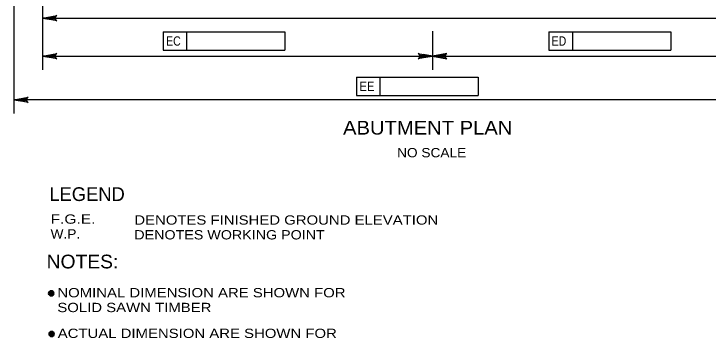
# Model space of a CAD drawing. Extents: x -6.4 to 73.1, y -66 to 0.
# Drawn here: x 7.48 to 16.45, y -10.89 to -6.7 of the extents above; entities that cross this region are included whole.
import ezdxf
from ezdxf.enums import TextEntityAlignment as Align

# ---------------------------------------------------------------- set-up
doc = ezdxf.new("R2010")
doc.units = 0
doc.header["$LTSCALE"] = 0.048
doc.layers.add('5', color=7, linetype='Continuous', lineweight=25)

msp = doc.modelspace()

# ---------------------------------------------------------------- hatches: boundary and pattern name
at = {"layer": '5'}
for points in [[(7.96642, -6.7385), (7.96642, -6.77783), (7.84833, -6.75817)], [(7.96642, -7.22883), (7.96642, -7.26825), (7.84833, -7.2485)], [(12.76992, -7.22883), (12.76992, -7.26825), (12.88808, -7.2485)], [(13.00617, -7.22883), (13.00617, -7.26825), (12.88808, -7.2485)]]:
    msp.add_hatch(color=256, dxfattribs=at).paths.add_polyline_path(points)

# ---------------------------------------------------------------- linework, layer by layer
for p, q in [((7.84833, -5.01542), (7.84833, -7.42567)), ((7.48, -5.22217), (7.48, -7.9915)), ((7.84833, -6.75817), (17.8335, -6.75817)), ((9.40733, -6.93567), (10.98217, -6.93567)), ((9.40733, -6.93567), (9.40733, -7.17192)), ((9.70975, -6.93567), (9.70975, -7.17192)), ((10.98217, -6.93567), (10.98217, -7.17192)), ((12.88808, -6.92792), (12.88808, -7.42567)), ((14.39233, -6.93567), (15.96717, -6.93567)), ((14.39233, -6.93567), (14.39233, -7.17192)), ((14.69483, -6.93567), (14.69483, -7.17192)), ((15.96717, -6.93567), (15.96717, -7.17192)), ((9.40733, -7.17192), (10.98217, -7.17192)), ((14.39233, -7.17192), (15.96717, -7.17192)), ((7.84833, -7.2485), (12.76992, -7.2485)), ((13.00617, -7.2485), (17.8335, -7.2485)), ((11.90467, -7.52158), (13.4795, -7.52158)), ((11.90467, -7.52158), (11.90467, -7.75783)), ((12.20717, -7.52158), (12.20717, -7.75783)), ((13.4795, -7.52158), (13.4795, -7.75783)), ((11.90467, -7.75783), (13.4795, -7.75783)), ((18.2555, -7.81433), (7.48, -7.81433))]:
    msp.add_line(p, q, dxfattribs=at)
for points in [[(7.84833, -6.75817), (8.03475, -6.72325), (8.02042, -6.73317), (8.013, -6.74567), (8.01083, -6.75817), (8.013, -6.77067), (8.02042, -6.78317), (8.03475, -6.79308), (7.84833, -6.75817), (8.02042, -6.78317), (8.013, -6.77067), (7.84833, -6.75817), (8.01083, -6.75817), (8.013, -6.74567), (7.84833, -6.75817), (8.02042, -6.73317)], [(7.84833, -7.2485), (8.03475, -7.21358), (8.02042, -7.2235), (8.013, -7.236), (8.01083, -7.2485), (8.013, -7.261), (8.02042, -7.2735), (8.03475, -7.28342), (7.84833, -7.2485), (8.02042, -7.2735), (8.013, -7.261), (7.84833, -7.2485), (8.01083, -7.2485), (8.013, -7.236), (7.84833, -7.2485), (8.02042, -7.2235)], [(12.88808, -7.2485), (12.70167, -7.28342), (12.716, -7.2735), (12.72342, -7.261), (12.72558, -7.2485), (12.72342, -7.236), (12.716, -7.2235), (12.70167, -7.21358), (12.88808, -7.2485), (12.716, -7.2235), (12.72342, -7.236), (12.88808, -7.2485), (12.72558, -7.2485), (12.72342, -7.261), (12.88808, -7.2485), (12.716, -7.2735)], [(12.88808, -7.2485), (13.0745, -7.28342), (13.06017, -7.2735), (13.05275, -7.261), (13.05058, -7.2485), (13.05275, -7.236), (13.06017, -7.2235), (13.0745, -7.21358), (12.88808, -7.2485), (13.06017, -7.2235), (13.05275, -7.236), (12.88808, -7.2485), (13.05058, -7.2485), (13.05275, -7.261), (12.88808, -7.2485), (13.06017, -7.2735)], [(7.48, -7.81433), (7.66642, -7.77942), (7.65208, -7.78933), (7.64467, -7.80183), (7.6425, -7.81433), (7.64467, -7.82683), (7.65208, -7.83933), (7.66642, -7.84925), (7.48, -7.81433), (7.65208, -7.83933), (7.64467, -7.82683), (7.48, -7.81433), (7.6425, -7.81433), (7.64467, -7.80183), (7.48, -7.81433), (7.65208, -7.78933)]]:
    msp.add_lwpolyline(points, dxfattribs=at)
for points in [[(7.96642, -6.7385), (7.96642, -6.77783), (7.84833, -6.75817)], [(7.96642, -7.22883), (7.96642, -7.26825), (7.84833, -7.2485)], [(12.76992, -7.22883), (12.76992, -7.26825), (12.88808, -7.2485)], [(13.00617, -7.22883), (13.00617, -7.26825), (12.88808, -7.2485)]]:
    msp.add_lwpolyline(points, close=True, dxfattribs=at)
at = {"layer": '5', "lineweight": 35}
for centre, radius in [((7.96235, -10.3124), 0.03333), ((7.96235, -10.3124), 0.025), ((7.96235, -10.3124), 0.01667), ((7.96235, -10.3124), 0.00833), ((7.96733, -10.83757), 0.03333), ((7.96733, -10.83757), 0.025), ((7.96733, -10.83757), 0.01667), ((7.96733, -10.83757), 0.00833)]:
    msp.add_circle(centre, radius, dxfattribs=at)

# ---------------------------------------------------------------- texts
at = {"layer": '5'}
for s, height, width, p in [('EC', 0.12, 0.85, (9.54125, -7.11383)), ('ED', 0.12, 0.85, (14.5215, -7.11383)), ('EE', 0.12, 0.9, (12.04087, -7.69975)), ('ABUTMENT PLAN', 0.1772, 1.1, (12.826, -8.26217)), ('NO SCALE', 0.12, 1.1, (12.87688, -8.5555))]:
    msp.add_text(s, height=height, dxfattribs=dict(at, width=width)).set_placement(p, align=Align.CENTER)
msp.add_text('LEGEND', height=0.1772, dxfattribs=at).set_placement((7.93833, -9.11958))
for s, height, width, p in [('F.G.E.', 0.12, 1.25, (7.95417, -9.41325)), ('DENOTES FINISHED GROUND ELEVATION', 0.12, 1.2, (9.03575, -9.42483)), ('W.P.', 0.12, 1.1, (7.95417, -9.60442)), ('DENOTES WORKING POINT', 0.12, 1.15, (9.03575, -9.61608)), ('NOTES:', 0.1772, 1.05, (7.90292, -9.99)), ('NOMINAL DIMENSION ARE SHOWN FOR ', 0.12, 1.2, (8.04142, -10.36333)), ('SOLID SAWN TIMBER', 0.12, 1.2, (8.04142, -10.55458)), ('ACTUAL DIMENSION ARE SHOWN FOR ', 0.12, 1.2, (8.04642, -10.8885))]:
    msp.add_text(s, height=height, dxfattribs=dict(at, width=width)).set_placement(p)

doc.saveas('drawing.dxf')
